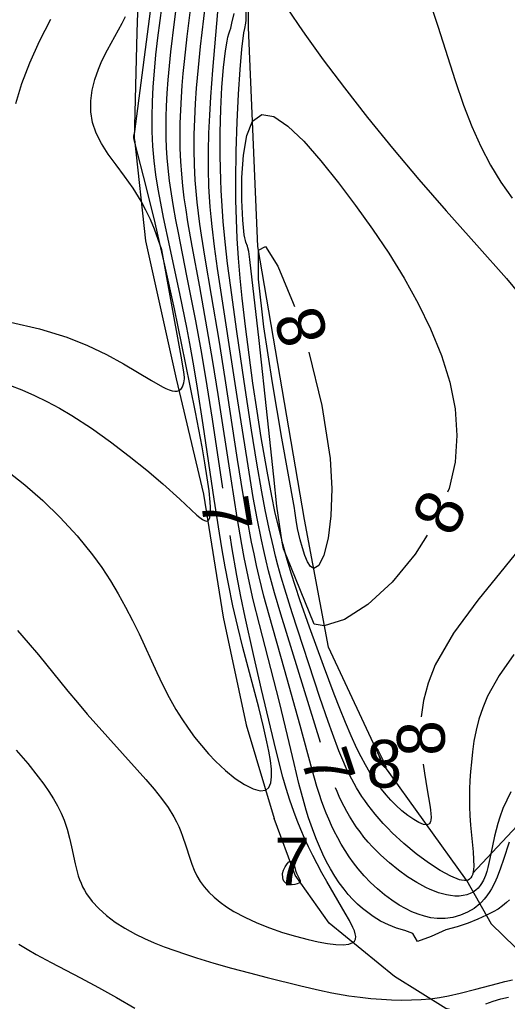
# Model space of a CAD drawing. Extents: x 2602990 to 2605851, y 618069 to 619180.
# Drawn here: x 2603415.29 to 2603435.71, y 618475.94 to 618517.06 of the extents above; entities that cross this region are included whole.
import ezdxf

# ---------------------------------------------------------------- set-up
doc = ezdxf.new("R2010")
doc.units = 0
for name, color, linetype in [('DTM Contours Major', 7, 'Continuous'), ('DTM Contours Major Text', 7, 'Continuous'), ('DTM Contours Minor', 7, 'Continuous'), ('DTM Contours Minor Text', 7, 'Continuous'), ('Exist DTM Crownline', 7, 'Continuous'), ('Exist Roads EOP', 7, 'Continuous'), ('PH Exist DTM Breakline', 7, 'Continuous')]:
    doc.layers.add(name, color=color, linetype=linetype)

msp = doc.modelspace()

# ---------------------------------------------------------------- linework, layer by layer
at = {"layer": 'DTM Contours Major'}
for points in [[(2603415.129, 618513.552), (2603415.388, 618514.385), (2603415.725, 618515.257), (2603416.131, 618516.159), (2603416.593, 618517.08)], [(2603424.83, 618507.581), (2603424.767, 618507.737), (2603424.743, 618507.818), (2603424.719, 618507.922), (2603424.695, 618508.055), (2603424.631, 618508.67), (2603424.594, 618509.506), (2603424.601, 618510.452), (2603424.667, 618511.392), (2603424.809, 618512.215), (2603425.044, 618512.805), (2603425.43, 618513.089), (2603425.931, 618513.002), (2603426.525, 618512.608), (2603427.19, 618511.971), (2603427.902, 618511.157), (2603428.641, 618510.229), (2603429.358, 618509.28), (2603430.064, 618508.294), (2603430.746, 618507.276), (2603431.388, 618506.234), (2603431.976, 618505.176), (2603432.496, 618504.107), (2603432.949, 618502.992), (2603433.296, 618501.876), (2603433.52, 618500.76), (2603433.602, 618499.645), (2603433.526, 618498.533), (2603433.275, 618497.425), (2603433.211, 618497.271)], [(2603432.349, 618495.472), (2603431.857, 618494.679), (2603430.89, 618493.506), (2603429.873, 618492.566), (2603428.895, 618491.932), (2603428.048, 618491.679), (2603427.623, 618491.75), (2603426.482, 618494.559), (2603426.345, 618494.902), (2603426.277, 618495.172), (2603426.066, 618496.683), (2603425.936, 618497.909), (2603425.674, 618500.391), (2603425.315, 618503.622), (2603424.931, 618507.017), (2603424.882, 618507.354), (2603424.85, 618507.51), (2603424.83, 618507.581)], [(2603430.469, 618485.897), (2603430.448, 618485.969), (2603430.34, 618486.228), (2603430.183, 618486.592), (2603430.174, 618486.628), (2603430.195, 618486.608), (2603430.296, 618486.445), (2603430.476, 618486.112), (2603430.581, 618485.89), (2603430.622, 618485.776), (2603430.627, 618485.734), (2603430.625, 618485.73), (2603430.617, 618485.726), (2603430.588, 618485.738), (2603430.521, 618485.797), (2603430.474, 618485.856), (2603430.469, 618485.897)]]:
    msp.add_lwpolyline(points, dxfattribs=at)
at = {"layer": 'DTM Contours Minor'}
for points in [[(2603423.799, 618497.439), (2603423.363, 618500.33), (2603423.087, 618502.07), (2603422.89, 618503.231), (2603422.668, 618504.446), (2603422.298, 618506.334), (2603421.939, 618508.128), (2603421.833, 618508.683), (2603421.734, 618509.231), (2603421.645, 618509.774), (2603421.568, 618510.312), (2603421.507, 618510.847), (2603421.469, 618511.274), (2603421.443, 618511.701), (2603421.428, 618512.13), (2603421.423, 618512.561), (2603421.427, 618512.997), (2603421.442, 618513.44), (2603421.471, 618513.988), (2603421.512, 618514.549), (2603421.564, 618515.126), (2603421.625, 618515.72), (2603421.773, 618516.966), (2603422.283, 618520.871)], [(2603414.869, 618501.756), (2603415.392, 618501.555), (2603415.913, 618501.327), (2603416.435, 618501.071), (2603416.957, 618500.788), (2603417.483, 618500.477), (2603418.298, 618499.948), (2603419.104, 618499.375), (2603419.882, 618498.781), (2603420.615, 618498.189), (2603421.282, 618497.621), (2603422.002, 618496.975), (2603422.718, 618496.311), (2603422.838, 618496.209), (2603422.944, 618496.13), (2603423.034, 618496.079), (2603423.11, 618496.057), (2603423.171, 618496.068), (2603423.219, 618496.117), (2603423.254, 618496.201), (2603423.275, 618496.32), (2603423.284, 618496.47), (2603423.282, 618496.65), (2603423.271, 618496.856), (2603423.224, 618497.326), (2603423.149, 618497.877), (2603423.051, 618498.494), (2603422.933, 618499.167), (2603422.656, 618500.625), (2603422.242, 618502.692), (2603421.771, 618504.946), (2603421.37, 618506.783), (2603421.166, 618507.682), (2603420.962, 618508.553), (2603420.604, 618510.021), (2603420.119, 618511.925), (2603420.091, 618512.041), (2603420.08, 618512.119), (2603420.081, 618512.184), (2603420.113, 618512.381), (2603420.16, 618512.694), (2603420.388, 618514.415), (2603421.14, 618520.222)], [(2603435.79, 618482.612), (2603435.555, 618481.892), (2603435.425, 618481.517), (2603435.282, 618481.151), (2603435.168, 618480.899), (2603435.044, 618480.662), (2603434.977, 618480.55), (2603434.854, 618480.368), (2603434.744, 618480.227), (2603434.624, 618480.097), (2603434.56, 618480.035), (2603434.315, 618479.839), (2603434.041, 618479.676), (2603433.745, 618479.551), (2603433.431, 618479.464), (2603433.107, 618479.419), (2603432.776, 618479.417), (2603432.508, 618479.448), (2603432.239, 618479.507), (2603431.972, 618479.591), (2603431.707, 618479.699), (2603431.444, 618479.829), (2603431.184, 618479.977), (2603430.871, 618480.182), (2603430.564, 618480.409), (2603430.268, 618480.658), (2603429.983, 618480.924), (2603429.713, 618481.206), (2603429.458, 618481.502), (2603429.266, 618481.749), (2603429.085, 618482.002), (2603428.915, 618482.261), (2603428.756, 618482.525), (2603428.607, 618482.794), (2603428.466, 618483.067), (2603428.347, 618483.317), (2603428.235, 618483.57), (2603428.129, 618483.826), (2603428.03, 618484.085), (2603427.935, 618484.348), (2603427.845, 618484.613), (2603427.739, 618484.951), (2603427.54, 618485.642), (2603427.041, 618487.498), (2603426.379, 618489.841), (2603425.735, 618492.117), (2603425.52, 618492.914), (2603425.317, 618493.729), (2603425.209, 618494.203), (2603425.105, 618494.686), (2603425.006, 618495.177), (2603424.819, 618496.183), (2603424.65, 618497.171), (2603424.418, 618498.634), (2603423.896, 618502.034), (2603423.642, 618503.633), (2603423.329, 618505.504), (2603423.063, 618507.069), (2603422.909, 618508.041), (2603422.841, 618508.503), (2603422.78, 618508.963), (2603422.726, 618509.422), (2603422.681, 618509.883), (2603422.645, 618510.345), (2603422.614, 618510.977), (2603422.602, 618511.615), (2603422.606, 618512.257), (2603422.626, 618512.901), (2603422.659, 618513.547), (2603422.703, 618514.193), (2603422.779, 618515.058), (2603422.87, 618515.935), (2603423.21, 618518.883)], [(2603435.805, 618480.198), (2603435.68, 618480.081), (2603435.51, 618479.942), (2603435.323, 618479.813), (2603435.111, 618479.689), (2603434.838, 618479.548), (2603434.478, 618479.383), (2603434.065, 618479.218), (2603433.615, 618479.066), (2603433.14, 618478.94), (2603432.521, 618478.663), (2603431.951, 618478.458), (2603431.752, 618478.786), (2603431.425, 618478.91), (2603431.069, 618479.011), (2603430.728, 618479.145), (2603430.4, 618479.309), (2603430.088, 618479.5), (2603429.863, 618479.661), (2603429.646, 618479.834), (2603429.439, 618480.019), (2603429.242, 618480.215), (2603429.053, 618480.423), (2603428.875, 618480.64), (2603428.674, 618480.912), (2603428.487, 618481.195), (2603428.311, 618481.49), (2603428.146, 618481.794), (2603427.992, 618482.107), (2603427.847, 618482.427), (2603427.723, 618482.722), (2603427.606, 618483.022), (2603427.495, 618483.326), (2603427.391, 618483.634), (2603427.292, 618483.947), (2603427.199, 618484.264), (2603427.088, 618484.667), (2603426.984, 618485.075), (2603426.788, 618485.901), (2603426.513, 618487.08), (2603426.168, 618488.471), (2603425.331, 618491.725), (2603425.076, 618492.762), (2603424.915, 618493.474), (2603424.804, 618494), (2603424.698, 618494.537), (2603424.596, 618495.085), (2603424.401, 618496.207), (2603424.142, 618497.828), (2603423.603, 618501.362), (2603423.382, 618502.745), (2603423.149, 618504.116), (2603422.83, 618505.877), (2603422.516, 618507.576), (2603422.338, 618508.596), (2603422.258, 618509.099), (2603422.187, 618509.6), (2603422.126, 618510.098), (2603422.078, 618510.595), (2603422.041, 618511.127), (2603422.019, 618511.66), (2603422.011, 618512.195), (2603422.017, 618512.733), (2603422.035, 618513.275), (2603422.064, 618513.822), (2603422.098, 618514.312), (2603422.141, 618514.809), (2603422.19, 618515.314), (2603422.305, 618516.356), (2603422.573, 618518.497)], [(2603414.791, 618498.158), (2603415.516, 618497.579), (2603416.258, 618496.925), (2603416.992, 618496.21), (2603417.696, 618495.446), (2603418.345, 618494.648), (2603418.733, 618494.11), (2603419.091, 618493.563), (2603419.423, 618493.011), (2603419.731, 618492.454), (2603420.02, 618491.895), (2603420.293, 618491.335), (2603421.041, 618489.716), (2603421.293, 618489.19), (2603421.557, 618488.673), (2603421.838, 618488.17), (2603422.084, 618487.772), (2603422.344, 618487.385), (2603422.617, 618487.013), (2603422.901, 618486.657), (2603423.196, 618486.319), (2603423.499, 618486.001), (2603423.911, 618485.617), (2603424.32, 618485.285), (2603424.71, 618485.022), (2603425.063, 618484.841), (2603425.364, 618484.757), (2603425.596, 618484.785), (2603425.728, 618484.901), (2603425.807, 618485.094), (2603425.84, 618485.353), (2603425.833, 618485.669), (2603425.794, 618486.029), (2603425.728, 618486.424), (2603425.648, 618486.819), (2603425.503, 618487.445), (2603425.3, 618488.253), (2603424.642, 618490.761), (2603424.428, 618491.625), (2603424.224, 618492.514), (2603424.033, 618493.437), (2603423.899, 618494.142), (2603423.775, 618494.851), (2603423.657, 618495.561), (2603423.437, 618496.977), (2603422.979, 618500.092), (2603422.739, 618501.633), (2603422.583, 618502.563), (2603422.414, 618503.5), (2603422.286, 618504.171), (2603422.012, 618505.526), (2603421.581, 618507.55), (2603421.321, 618508.77), (2603421.201, 618509.372), (2603421.093, 618509.967), (2603421.001, 618510.558), (2603420.927, 618511.145), (2603420.897, 618511.452), (2603420.873, 618511.759), (2603420.855, 618512.067), (2603420.843, 618512.377), (2603420.837, 618512.69), (2603420.837, 618513.007), (2603420.852, 618513.621), (2603420.886, 618514.256), (2603420.937, 618514.912), (2603421.002, 618515.591), (2603421.081, 618516.297), (2603421.17, 618517.03), (2603421.31, 618518.106)], [(2603424.77, 618517.045), (2603424.787, 618517.934)], [(2603426.336, 618517.772), (2603426.987, 618516.813), (2603427.231, 618516.459), (2603428.006, 618515.378), (2603428.888, 618514.208), (2603429.859, 618512.968), (2603430.905, 618511.681), (2603432.007, 618510.368), (2603433.151, 618509.05), (2603434.428, 618507.62), (2603435.668, 618506.217), (2603436.806, 618504.848)], [(2603432.39, 618518.002), (2603432.802, 618516.784), (2603433.52, 618514.516), (2603433.872, 618513.48), (2603434.22, 618512.582), (2603434.596, 618511.746), (2603435.001, 618510.97), (2603435.44, 618510.25), (2603435.917, 618509.586)], [(2603427.884, 618486.781), (2603426.226, 618492.165), (2603425.962, 618493.061), (2603425.836, 618493.515), (2603425.716, 618493.973), (2603425.611, 618494.4), (2603425.511, 618494.832), (2603425.416, 618495.269), (2603425.236, 618496.166), (2603425.076, 618497.05), (2603424.855, 618498.375), (2603424.432, 618501.092), (2603423.581, 618506.646), (2603423.453, 618507.561), (2603423.351, 618508.395), (2603423.308, 618508.81), (2603423.271, 618509.226), (2603423.241, 618509.646), (2603423.219, 618510.07), (2603423.2, 618510.803), (2603423.201, 618511.549), (2603423.22, 618512.304), (2603423.254, 618513.065), (2603423.3, 618513.825), (2603423.384, 618514.954), (2603423.588, 618517.396)], [(2603414.913, 618504.397), (2603416.122, 618504.107), (2603417.275, 618503.76), (2603418.136, 618503.417), (2603418.925, 618503.036), (2603419.636, 618502.646), (2603420.812, 618501.945), (2603421.27, 618501.689), (2603421.419, 618501.617), (2603421.554, 618501.562), (2603421.677, 618501.523), (2603421.786, 618501.505), (2603421.882, 618501.507), (2603421.964, 618501.533), (2603422.019, 618501.569), (2603422.066, 618501.62), (2603422.106, 618501.685), (2603422.139, 618501.763), (2603422.165, 618501.854), (2603422.194, 618502.015), (2603422.196, 618502.075), (2603422.164, 618502.308), (2603422.053, 618502.968), (2603421.598, 618505.491), (2603421.249, 618507.42), (2603421.099, 618507.859), (2603420.939, 618508.283), (2603420.767, 618508.691), (2603420.583, 618509.082), (2603420.384, 618509.455), (2603420.046, 618510), (2603419.69, 618510.505), (2603419.337, 618510.979), (2603419.006, 618511.431), (2603418.718, 618511.871), (2603418.492, 618512.306), (2603418.342, 618512.755), (2603418.27, 618513.207), (2603418.268, 618513.659), (2603418.326, 618514.108), (2603418.437, 618514.552), (2603418.591, 618514.988), (2603418.708, 618515.262), (2603418.836, 618515.533), (2603418.975, 618515.805), (2603419.579, 618516.916), (2603419.725, 618517.199)], [(2603435.978, 618490.468), (2603435.361, 618489.589), (2603434.882, 618488.726), (2603434.677, 618488.241), (2603434.519, 618487.765), (2603434.4, 618487.3), (2603434.313, 618486.844), (2603434.25, 618486.396), (2603434.204, 618485.957), (2603434.171, 618485.575), (2603434.145, 618485.199), (2603434.128, 618484.827), (2603434.121, 618484.459), (2603434.123, 618484.095), (2603434.136, 618483.733), (2603434.164, 618483.329), (2603434.273, 618482.204), (2603434.295, 618481.882), (2603434.3, 618481.599), (2603434.294, 618481.476), (2603434.28, 618481.365), (2603434.258, 618481.266), (2603434.227, 618481.182), (2603434.185, 618481.113), (2603434.13, 618481.06), (2603434.073, 618481.027), (2603434.005, 618481.008), (2603433.91, 618481.003), (2603433.788, 618481.019), (2603433.713, 618481.037), (2603433.337, 618481.182), (2603432.893, 618481.424), (2603432.403, 618481.746), (2603431.89, 618482.128), (2603431.379, 618482.553), (2603430.892, 618483.004), (2603430.7, 618483.197), (2603430.516, 618483.392), (2603430.341, 618483.587), (2603430.174, 618483.783), (2603430.016, 618483.979), (2603429.867, 618484.176), (2603429.74, 618484.354), (2603429.619, 618484.532), (2603429.505, 618484.711), (2603429.396, 618484.89), (2603429.195, 618485.253), (2603429.078, 618485.483), (2603428.967, 618485.717), (2603428.862, 618485.953), (2603428.662, 618486.437), (2603428.385, 618487.166), (2603428.209, 618487.66), (2603427.863, 618488.673), (2603426.708, 618492.212), (2603426.396, 618493.208), (2603426.248, 618493.709), (2603426.107, 618494.212), (2603426.008, 618494.589), (2603425.914, 618494.969), (2603425.739, 618495.74), (2603425.575, 618496.537), (2603425.435, 618497.287), (2603425.227, 618498.487), (2603425.004, 618499.87), (2603424.691, 618501.911), (2603424.387, 618504), (2603424.118, 618505.948), (2603424.002, 618506.856), (2603423.9, 618507.759), (2603423.82, 618508.605), (2603423.756, 618509.468), (2603423.731, 618509.908), (2603423.712, 618510.357), (2603423.689, 618511.344), (2603423.691, 618512.34), (2603423.716, 618513.313), (2603423.762, 618514.229), (2603423.827, 618515.056), (2603423.91, 618515.763), (2603423.975, 618516.157), (2603424.011, 618516.325), (2603424.049, 618516.473), (2603424.089, 618516.598), (2603424.131, 618516.701), (2603424.178, 618516.921), (2603424.271, 618517.327)], [(2603432.189, 618485.873), (2603432.239, 618485.505), (2603432.354, 618484.804), (2603432.467, 618484.159), (2603432.495, 618483.969), (2603432.512, 618483.8), (2603432.517, 618483.653), (2603432.507, 618483.531), (2603432.495, 618483.477), (2603432.477, 618483.431), (2603432.453, 618483.394), (2603432.422, 618483.365), (2603432.385, 618483.346), (2603432.34, 618483.337), (2603432.193, 618483.357), (2603432.007, 618483.433), (2603431.789, 618483.559), (2603431.549, 618483.727), (2603431.297, 618483.93), (2603431.042, 618484.163), (2603430.835, 618484.373), (2603430.634, 618484.596), (2603430.44, 618484.833), (2603430.272, 618485.056), (2603430.111, 618485.289), (2603429.957, 618485.532), (2603429.77, 618485.851), (2603429.59, 618486.186), (2603429.415, 618486.538), (2603429.169, 618487.069), (2603428.928, 618487.629), (2603428.692, 618488.21), (2603428.46, 618488.806), (2603428.008, 618490.017), (2603427.427, 618491.617), (2603427.026, 618492.756), (2603426.836, 618493.322), (2603426.656, 618493.886), (2603426.488, 618494.445), (2603426.306, 618495.108), (2603426.139, 618495.776), (2603425.983, 618496.465), (2603425.85, 618497.111), (2603425.654, 618498.148), (2603425.411, 618499.557), (2603425.234, 618500.669), (2603425.061, 618501.831), (2603424.896, 618503.021), (2603424.745, 618504.218), (2603424.612, 618505.402), (2603424.53, 618506.239), (2603424.461, 618507.069), (2603424.406, 618507.904), (2603424.369, 618508.693), (2603424.346, 618509.501), (2603424.338, 618510.333), (2603424.353, 618511.557), (2603424.393, 618512.779), (2603424.452, 618513.94), (2603424.522, 618514.978), (2603424.597, 618515.832), (2603424.678, 618516.506), (2603424.715, 618516.696), (2603424.759, 618516.915), (2603424.77, 618517.045)], [(2603426.796, 618496.597), (2603426.267, 618499.541), (2603425.874, 618501.856), (2603425.519, 618504.204), (2603425.294, 618506.187), (2603425.292, 618507.409), (2603425.586, 618507.565), (2603426.108, 618506.739), (2603426.748, 618505.185), (2603426.794, 618505.043)], [(2603427.402, 618503.138), (2603427.948, 618500.905), (2603428.289, 618498.686), (2603428.357, 618497.405), (2603428.321, 618496.277), (2603428.204, 618495.341), (2603428.03, 618494.636), (2603427.821, 618494.199), (2603427.603, 618494.07), (2603427.471, 618494.157), (2603427.347, 618494.349), (2603427.232, 618494.618), (2603427.128, 618494.935), (2603427.038, 618495.271), (2603426.932, 618495.747), (2603426.868, 618496.104), (2603426.813, 618496.496), (2603426.796, 618496.597)], [(2603436.765, 618495.575), (2603434.479, 618492.747), (2603433.461, 618491.363), (2603432.69, 618490.035), (2603432.389, 618489.276), (2603432.201, 618488.551), (2603432.105, 618487.867)], [(2603415.204, 618491.476), (2603415.655, 618490.964), (2603416.084, 618490.454), (2603417.31, 618488.939), (2603417.71, 618488.461), (2603418.126, 618487.979), (2603418.983, 618487.012), (2603420.217, 618485.648), (2603420.58, 618485.239), (2603420.922, 618484.838), (2603421.234, 618484.445), (2603421.511, 618484.058), (2603421.747, 618483.677), (2603421.856, 618483.471), (2603421.953, 618483.266), (2603422.039, 618483.063), (2603422.117, 618482.861), (2603422.252, 618482.461), (2603422.414, 618481.944), (2603422.501, 618481.691), (2603422.6, 618481.442), (2603422.716, 618481.198), (2603422.857, 618480.961), (2603423.021, 618480.735), (2603423.214, 618480.516), (2603423.435, 618480.304), (2603423.684, 618480.099), (2603423.96, 618479.902), (2603424.264, 618479.713), (2603424.725, 618479.465), (2603425.226, 618479.234), (2603425.753, 618479.024), (2603426.294, 618478.835), (2603426.836, 618478.67), (2603427.366, 618478.531), (2603427.785, 618478.439), (2603428.176, 618478.37), (2603428.529, 618478.328), (2603428.832, 618478.317), (2603429.075, 618478.341), (2603429.247, 618478.405), (2603429.318, 618478.47), (2603429.356, 618478.554), (2603429.364, 618478.655), (2603429.346, 618478.771), (2603429.305, 618478.902), (2603429.245, 618479.045), (2603429.103, 618479.326), (2603428.926, 618479.641), (2603428.157, 618480.959), (2603427.95, 618481.329), (2603427.745, 618481.709), (2603427.564, 618482.06), (2603427.39, 618482.417), (2603427.221, 618482.78), (2603427.061, 618483.148), (2603426.909, 618483.52), (2603426.767, 618483.897), (2603426.603, 618484.375), (2603426.453, 618484.856), (2603426.316, 618485.34), (2603426.187, 618485.823), (2603425.949, 618486.783), (2603425.42, 618489.007), (2603425.082, 618490.472), (2603424.737, 618492.03), (2603424.558, 618492.9), (2603424.39, 618493.78), (2603424.181, 618494.987), (2603424.105, 618495.463)], [(2603415.153, 618486.469), (2603415.633, 618485.903), (2603416.076, 618485.351), (2603416.308, 618485.038), (2603416.52, 618484.731), (2603416.711, 618484.428), (2603416.882, 618484.129), (2603417.03, 618483.833), (2603417.155, 618483.539), (2603417.285, 618483.161), (2603417.386, 618482.787), (2603417.468, 618482.418), (2603417.615, 618481.706), (2603417.701, 618481.367), (2603417.749, 618481.207), (2603417.803, 618481.05), (2603417.864, 618480.896), (2603417.932, 618480.745), (2603418.009, 618480.597), (2603418.094, 618480.452), (2603418.326, 618480.132), (2603418.606, 618479.828), (2603418.931, 618479.538), (2603419.297, 618479.264), (2603419.702, 618479.006), (2603420.143, 618478.764), (2603420.525, 618478.578), (2603420.927, 618478.402), (2603421.347, 618478.234), (2603421.784, 618478.074), (2603422.235, 618477.919), (2603422.698, 618477.77), (2603423.425, 618477.549), (2603424.166, 618477.338), (2603424.911, 618477.137), (2603425.649, 618476.946), (2603427.062, 618476.599), (2603427.853, 618476.414), (2603428.358, 618476.307), (2603428.605, 618476.259), (2603429.08, 618476.179), (2603429.544, 618476.115), (2603429.997, 618476.066), (2603430.438, 618476.031), (2603430.863, 618476.01), (2603431.273, 618476.001), (2603431.696, 618476.004), (2603432.099, 618476.022), (2603432.485, 618476.055), (2603432.869, 618476.106), (2603433.241, 618476.173), (2603433.737, 618476.283), (2603434.392, 618476.45), (2603435.296, 618476.692), (2603435.608, 618476.77), (2603435.924, 618476.842)], [(2603435.861, 618484.725), (2603435.683, 618484.371), (2603435.526, 618484.016), (2603435.392, 618483.661), (2603435.308, 618483.395), (2603435.236, 618483.131), (2603435.174, 618482.87), (2603435.021, 618482.123), (2603434.98, 618481.924), (2603434.893, 618481.552), (2603434.844, 618481.38), (2603434.792, 618481.22), (2603434.71, 618481.022), (2603434.634, 618480.88), (2603434.577, 618480.795), (2603434.492, 618480.69), (2603434.394, 618480.599), (2603434.283, 618480.522), (2603434.155, 618480.458), (2603434.013, 618480.408), (2603433.858, 618480.374), (2603433.69, 618480.356), (2603433.512, 618480.356), (2603433.324, 618480.373), (2603433.165, 618480.402), (2603433.002, 618480.442), (2603432.833, 618480.494), (2603432.66, 618480.557), (2603432.484, 618480.632), (2603432.303, 618480.717), (2603431.923, 618480.922), (2603431.535, 618481.165), (2603431.149, 618481.441), (2603430.77, 618481.744), (2603430.407, 618482.069), (2603430.067, 618482.411), (2603429.882, 618482.616), (2603429.707, 618482.826), (2603429.542, 618483.039), (2603429.386, 618483.255), (2603429.24, 618483.475), (2603429.103, 618483.697), (2603428.986, 618483.899), (2603428.877, 618484.105), (2603428.773, 618484.312), (2603428.675, 618484.522), (2603428.582, 618484.735), (2603428.521, 618484.886)], [(2603426.614, 618481.807), (2603426.689, 618481.806), (2603426.743, 618481.753), (2603426.783, 618481.663), (2603426.846, 618481.427), (2603426.883, 618481.31), (2603426.921, 618481.225), (2603427.026, 618481.036), (2603427.038, 618480.988), (2603427.03, 618480.946), (2603426.987, 618480.9), (2603426.913, 618480.861), (2603426.818, 618480.835), (2603426.71, 618480.825), (2603426.599, 618480.833), (2603426.494, 618480.864), (2603426.44, 618480.893), (2603426.392, 618480.932), (2603426.353, 618480.981), (2603426.324, 618481.042), (2603426.307, 618481.113), (2603426.304, 618481.307), (2603426.344, 618481.441), (2603426.41, 618481.579), (2603426.486, 618481.7), (2603426.559, 618481.783), (2603426.614, 618481.807)], [(2603415.257, 618478.339), (2603415.611, 618478.126), (2603415.986, 618477.913), (2603416.617, 618477.573), (2603417.848, 618476.93), (2603418.598, 618476.526), (2603419.352, 618476.104), (2603420.118, 618475.656)], [(2603434.803, 618475.844), (2603435.115, 618475.952), (2603435.436, 618476.046), (2603435.763, 618476.125)]]:
    msp.add_lwpolyline(points, dxfattribs=at)
at = {"layer": 'Exist DTM Crownline'}
msp.add_spline([(2603233.488, 618380.754), (2603285.185, 618400.095), (2603335.457, 618418.629), (2603390.812, 618439.069), (2603440.087, 618457.325), (2603493.996, 618477.231), (2603542.655, 618495.301), (2603600.808, 618516.867), (2603653.659, 618536.362), (2603706.222, 618555.742), (2603764.811, 618577.593), (2603823.52, 618599.847), (2603878.564, 618620.56), (2603937.951, 618643.078), (2603997.369, 618665.789), (2604036.209, 618680.665), (2604055.311, 618688.017)], degree=3, dxfattribs=at)
at = {"layer": 'Exist Roads EOP'}
for points in [[(2603230.17, 618389.98), (2603282.929, 618409.597), (2603332.773, 618427.868), (2603388.167, 618448.413), (2603437.203, 618466.721), (2603490.778, 618486.527), (2603539.039, 618504.558), (2603597.451, 618526.156), (2603651.053, 618545.972), (2603705.208, 618566.084), (2603762.02, 618587.183), (2603820.334, 618609.162), (2603876.341, 618629.99), (2603934.909, 618652.28), (2603996.409, 618675.568), (2604033.216, 618689.957), (2604052.01, 618697.199)], [(2604034.633, 618668.486), (2603984.89, 618650.123), (2603936.767, 618631.654), (2603888.195, 618613.335), (2603837.766, 618594.258), (2603782.918, 618573.705), (2603731.939, 618554.39), (2603671.126, 618532.171), (2603621.822, 618514.106), (2603561.545, 618491.877), (2603506.421, 618471.293), (2603452.163, 618451.33), (2603398.364, 618431.316), (2603341.431, 618410.355), (2603281.65, 618388.199), (2603223.033, 618366.475), (2603185.717, 618352.612)]]:
    msp.add_spline(points, degree=3, dxfattribs=at)
at = {"layer": 'PH Exist DTM Breakline'}
for points in [[(2603420.106, 618512.049), (2603420.211, 618516.533), (2603420.648, 618529.041), (2603420.819, 618538.47), (2603422.128, 618549.088), (2603423.344, 618553.609), (2603424.552, 618556.495), (2603427.152, 618561.197), (2603431.339, 618569.035), (2603433.508, 618575.626), (2603437.546, 618591.762), (2603439.238, 618603.824), (2603439.585, 618610.612), (2603438.591, 618626.145), (2603435.827, 618639.611), (2603430.526, 618661.513), (2603425.292, 618684.296), (2603417.979, 618715.577)], [(2603705.164, 618577.697), (2603705.091, 618579.589), (2603704.663, 618581.271), (2603703.724, 618582.897), (2603701.827, 618583.336), (2603697.541, 618582.418), (2603687.253, 618578.721), (2603678.174, 618576.623), (2603666.102, 618572.394), (2603643.492, 618564.006), (2603616.812, 618553.628), (2603590.871, 618545.866), (2603571.822, 618539.052), (2603544.534, 618528.258), (2603518.966, 618519.12), (2603485.62, 618505.853), (2603447.747, 618490.489), (2603438.798, 618485.938), (2603436.118, 618483.299), (2603434.252, 618481.3)], [(2603433.996, 618481.025), (2603435.039, 618479.196), (2603436.539, 618477.73), (2603439.924, 618476.848), (2603445.649, 618477.117), (2603451.918, 618478.979), (2603471.67, 618486.926), (2603497.083, 618496.164), (2603518.517, 618504.591), (2603548.361, 618515.465), (2603589.296, 618531.427), (2603623.154, 618544.648), (2603656.373, 618555.51), (2603681.075, 618564.434), (2603699.669, 618570.731)], [(2603433.996, 618481.025), (2603430.516, 618485.883), (2603428.217, 618490.776), (2603427.219, 618496.134), (2603425.266, 618507.559), (2603424.877, 618516.733), (2603424.982, 618530.313), (2603425.392, 618542.002), (2603428.667, 618551.709)], [(2603420.106, 618512.049), (2603420.561, 618507.799), (2603421.849, 618502.021), (2603422.99, 618497.191), (2603423.818, 618492.04), (2603424.775, 618487.525), (2603425.951, 618483.6)], [(2603435.54, 618475.044), (2603433.135, 618475.651), (2603430.992, 618476.984), (2603428.251, 618479.216), (2603426.825, 618481.237), (2603425.951, 618483.6)]]:
    msp.add_lwpolyline(points, dxfattribs=at)

# ---------------------------------------------------------------- texts
at = {"layer": 'DTM Contours Major Text'}
msp.add_text('8', height=2, rotation=64.3977, dxfattribs=at).set_placement((2603433.444, 618495.327))
msp.add_text('8', height=2, dxfattribs=at).set_placement((2603429.815, 618484.897))
at = {"layer": 'DTM Contours Minor Text'}
for s, rotation, p in [('8', 107.7116, (2603428.25, 618503.772)), ('7', 278.7819, (2603422.86, 618496.944)), ('8', 92.3864, (2603433.122, 618486.257)), ('7', 288.5784, (2603427.027, 618486.128))]:
    msp.add_text(s, height=2, rotation=rotation, dxfattribs=at).set_placement(p)
msp.add_text('7', height=2, dxfattribs=at).set_placement((2603425.961, 618480.807))

doc.saveas('drawing.dxf')
